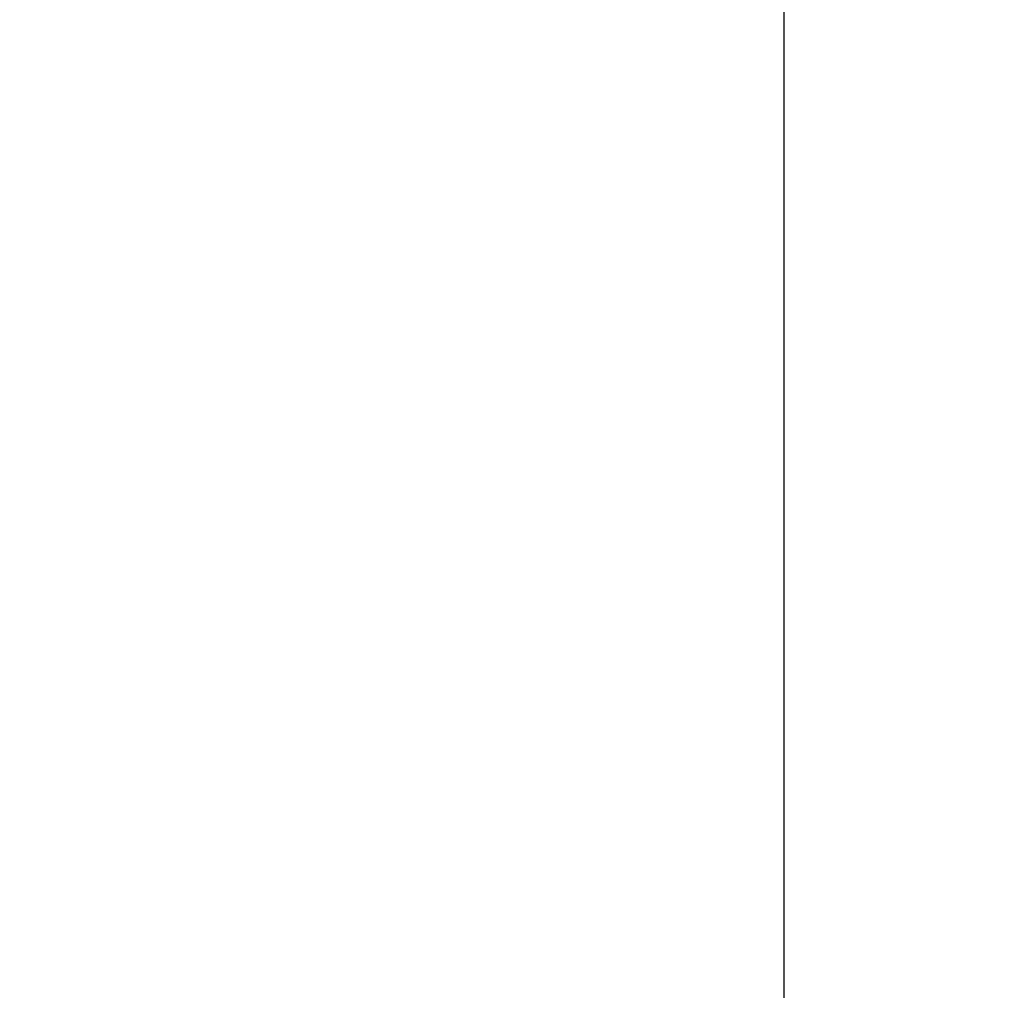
# Model space of a CAD drawing. Extents: x 0 to 80, y 0 to 80.
# Tile 535 of 656: x 9.538093 to 9.538585, y 35.42131 to 35.421796. Entities that reach past the tile are written whole.
import ezdxf

# ---------------------------------------------------------------- set-up
doc = ezdxf.new("R2010")
doc.units = 0
doc.header["$LTSCALE"] = 25.4
doc.layers.get('0').update_dxf_attribs({"color": 13, "linetype": 'CONTINUOUS'})

# ---------------------------------------------------------------- blocks, each defined once
blk = doc.blocks.new('ORBIT-I-KINKIET-20-7806-78')
at = {"color": 7}
blk.add_line((25.93508911, 35.64608002, 344.92849731), (25.93508911, 35.76836014, 344.92849731), dxfattribs=at)
mesh = blk.add_polyface(dxfattribs=at)
corners = [(25.93508911, 35.76836014, 344.92849731), (25.20296288, 35.64608002, 344.54324341), (25.93508911, 35.64608002, 344.92849731)]
mesh.append_faces([[corners[k] for k in face] for face in [(0, 1, 2)]], dxfattribs={"color": 7})
mesh = blk.add_polyface(dxfattribs=at)
corners = [(25.93508911, 35.76836014, 344.92849731), (25.20296288, 35.76836014, 344.54324341), (25.20296288, 35.64608002, 344.54324341)]
mesh.append_faces([[corners[k] for k in face] for face in [(0, 1, 2)]], dxfattribs={"color": 7})
mesh = blk.add_polyface(dxfattribs=at)
corners = [(26.40274239, 35.64608002, 302.38388062), (25.67843819, 35.76836014, 302.75234985), (26.40274239, 35.76836014, 302.38388062)]
mesh.append_faces([[corners[k] for k in face] for face in [(0, 1, 2)]], dxfattribs={"color": 7})
mesh = blk.add_polyface(dxfattribs=at)
corners = [(26.40274239, 35.64608002, 302.38388062), (25.67843819, 35.64608002, 302.75234985), (25.67843819, 35.76836014, 302.75234985)]
mesh.append_faces([[corners[k] for k in face] for face in [(0, 1, 2)]], dxfattribs={"color": 7})

msp = doc.modelspace()

# ---------------------------------------------------------------- block references
at = {"color": 0}
msp.add_blockref('ORBIT-I-KINKIET-20-7806-78', (-16.39661407, -0.34607825, -57.5), dxfattribs=at)

doc.saveas('drawing.dxf')
